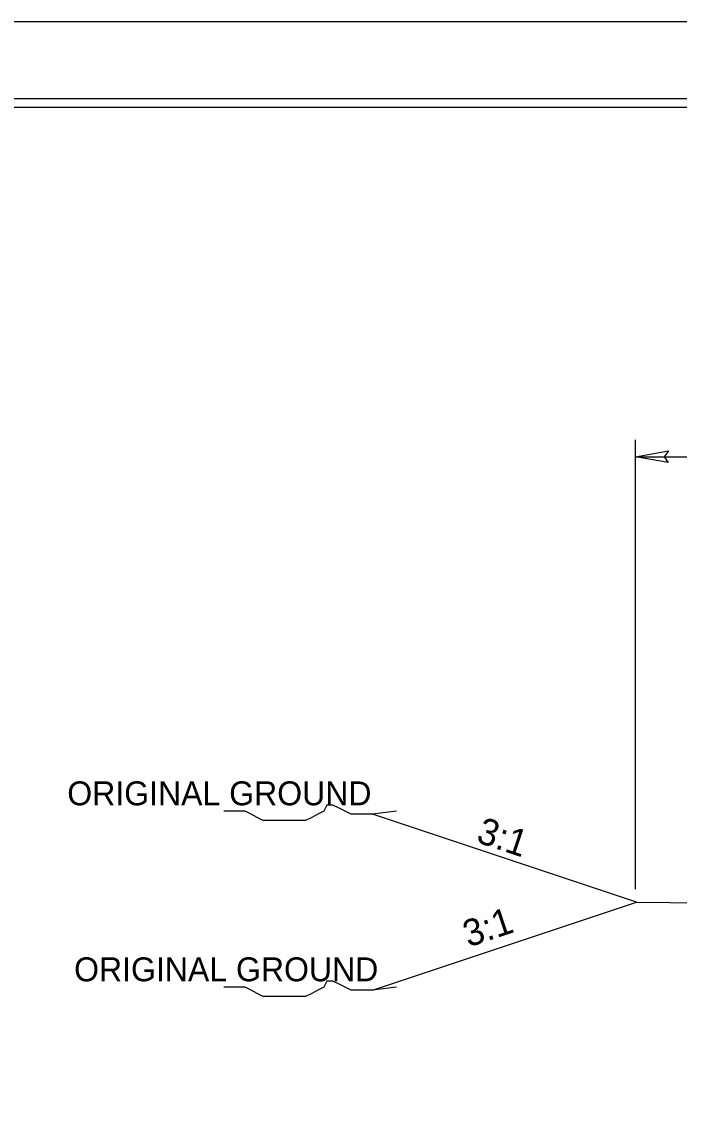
# Model space of a CAD drawing. Extents: x 958711 to 962106, y 831169 to 840840.
# Drawn here: x 959186.1 to 959378.2, y 835621.3 to 835942.4 of the extents above; entities that cross this region are included whole.
import ezdxf

# ---------------------------------------------------------------- set-up
doc = ezdxf.new("R2010")
doc.units = 0
for name, color, linetype in [('Old_Level_1', 7, 'Continuous'), ('Old_Level_11', 7, 'Continuous'), ('Old_Level_21', 7, 'Continuous'), ('Old_Level_3', 7, 'Continuous'), ('Sheet Plot Border Inside CELL', 7, 'Continuous'), ('Sheet Plot Border Outside CELL', 7, 'Continuous'), ('Sheet Typical CELL', 7, 'Continuous')]:
    doc.layers.add(name, color=color, linetype=linetype)

msp = doc.modelspace()

# ---------------------------------------------------------------- linework, layer by layer
at = {"layer": 'Old_Level_1'}
for p, q in [((959365.43, 835688.79), (959365.43, 835820.25)), ((959365.43, 835815.3), (959422.39, 835815.3)), ((959365.74, 835685), (959288.55, 835710.73)), ((959288.55, 835659.27), (959365.74, 835685)), ((959365.74, 835685), (959418.82, 835684.47))]:
    msp.add_line(p, q, dxfattribs=at)
at = {"layer": 'Old_Level_11'}
for points in [[(959375.03, 835813.64), (959365.43, 835815.3), (959375.09, 835817.01), (959373.86, 835815.3)], [(959365.55, 835763.01), (959365.43, 835763.03), (959365.55, 835763.06), (959365.54, 835763.03)]]:
    msp.add_lwpolyline(points, close=True, dxfattribs=at)
at = {"layer": 'Old_Level_21'}
for points in [[(959295.64, 835711.61), (959288.55, 835710.73), (959286.77, 835710.73), (959284.11, 835710.73), (959282.34, 835710.73), (959280.57, 835711.61), (959278.79, 835712.51), (959277.02, 835713.39), (959275.24, 835713.39), (959274.35, 835711.61), (959272.59, 835710.73), (959270.81, 835709.83), (959269.04, 835708.96), (959267.26, 835708.96), (959265.49, 835708.96), (959263.72, 835708.96), (959261.95, 835708.96), (959260.17, 835708.96), (959258.4, 835708.96), (959256.62, 835708.96), (959254.85, 835709.83), (959253.08, 835710.73), (959251.31, 835711.61), (959248.64, 835711.61), (959246.87, 835711.61), (959245.09, 835711.61)], [(959295.64, 835660.15), (959288.55, 835659.27), (959286.77, 835659.27), (959284.11, 835659.27), (959282.34, 835659.27), (959280.57, 835660.15), (959278.79, 835661.04), (959277.02, 835661.92), (959275.24, 835661.92), (959274.35, 835660.15), (959272.59, 835659.27), (959270.81, 835658.37), (959269.04, 835657.5), (959267.26, 835657.5), (959265.49, 835657.5), (959263.72, 835657.5), (959261.95, 835657.5), (959260.17, 835657.5), (959258.4, 835657.5), (959256.62, 835657.5), (959254.85, 835658.37), (959253.08, 835659.27), (959251.31, 835660.15), (959248.64, 835660.15), (959246.87, 835660.15), (959245.09, 835660.15)]]:
    msp.add_lwpolyline(points, dxfattribs=at)
at = {"layer": 'Sheet Plot Border Inside CELL'}
msp.add_lwpolyline([(960390.3, 835919.97), (958723.8, 835919.97), (958723.8, 834864.87), (960390.3, 834864.87)], close=True, dxfattribs=at)
at = {"layer": 'Sheet Plot Border Outside CELL'}
msp.add_lwpolyline([(960394.8, 835942.42), (958710.8, 835942.42), (958710.8, 834842.42), (960394.8, 834842.42)], close=True, dxfattribs=at)
at = {"layer": 'Sheet Typical CELL'}
msp.add_lwpolyline([(960377.8, 835917.42), (958877.8, 835917.42), (958877.8, 834867.42), (960377.8, 834867.42)], close=True, dxfattribs=at)

# ---------------------------------------------------------------- texts
at = {"layer": 'Old_Level_21'}
for p in [(959199.35, 835713.36), (959201.34, 835661.9)]:
    msp.add_text('ORIGINAL GROUND', height=7, dxfattribs=at).set_placement(p)
at = {"layer": 'Old_Level_3'}
for rotation, p in [(341.5652, (959318.58, 835702.69)), (18.4348, (959316.62, 835671.78))]:
    msp.add_text('3:1', height=7.801, rotation=rotation, dxfattribs=at).set_placement(p)

doc.saveas('drawing.dxf')
